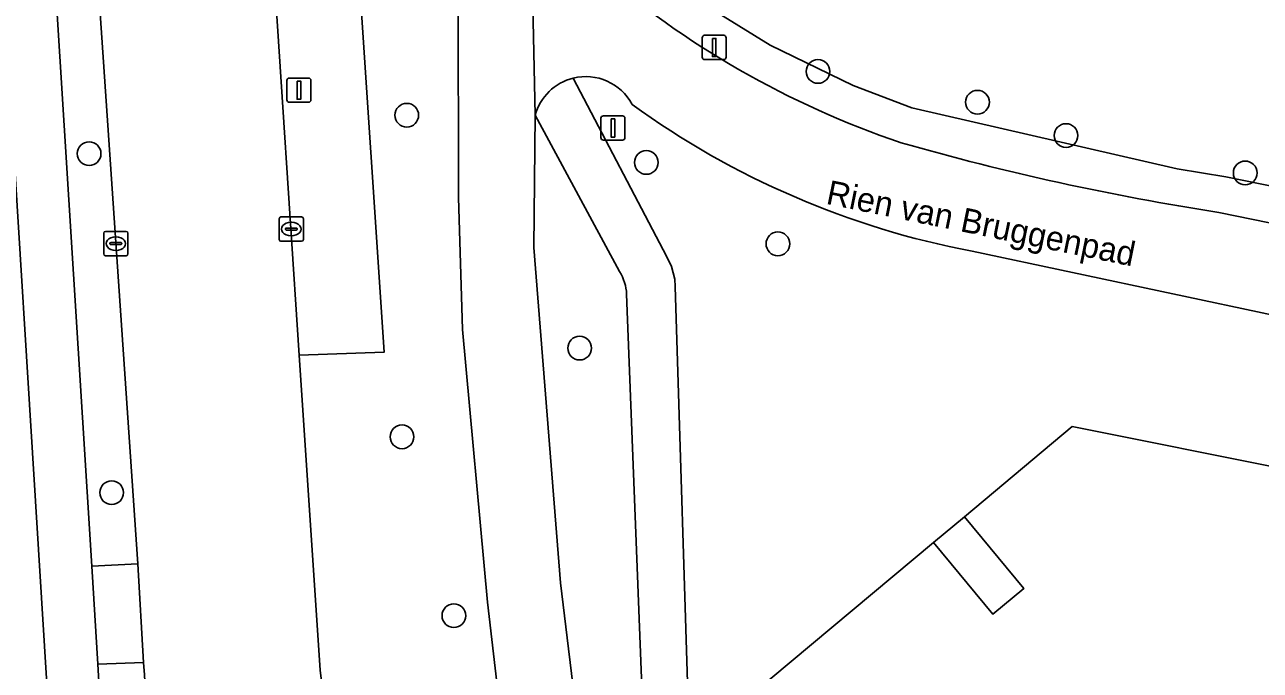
# Model space of a CAD drawing. Extents: x 157320 to 158835, y 386650 to 388491.
# Drawn here: x 157916 to 157967, y 387391.1 to 387417.7 of the extents above; entities that cross this region are included whole.
import ezdxf

# ---------------------------------------------------------------- set-up
doc = ezdxf.new("R2010")
doc.units = 0
for name, color, linetype in [('IMGEO_Berm_groen', 7, 'Continuous'), ('IMGEO_Boom', 7, 'Continuous'), ('IMGEO_Erf', 7, 'Continuous'), ('IMGEO_Fietspad_gesloten', 7, 'Continuous'), ('IMGEO_Groenvoorziening', 7, 'Continuous'), ('IMGEO_Kolk', 7, 'Continuous'), ('IMGEO_Lichtmast', 7, 'Continuous'), ('IMGEO_Loofbos', 7, 'Continuous'), ('IMGEO_Openbare_ruimte_label', 7, 'Continuous'), ('IMGEO_Pand', 7, 'Continuous'), ('IMGEO_Rijbaan_lokaal_gesloten', 7, 'Continuous'), ('IMGEO_Rijbaan_lokaal_open', 7, 'Continuous'), ('IMGEO_Verkeersbordpaal', 7, 'Continuous'), ('IMGEO_Voetpad_halfverhard', 7, 'Continuous'), ('IMGEO_Voetpad_open', 7, 'Continuous')]:
    doc.layers.add(name, color=color, linetype=linetype)

msp = doc.modelspace()

# ---------------------------------------------------------------- linework, layer by layer
at = {"layer": 'IMGEO_Berm_groen'}
for points in [[(157931.285, 387420.541), (157929.74, 387420.673), (157930.835, 387404.179), (157927.335, 387404.061), (157928.197, 387391.073)], [(157935.099, 387393.881), (157934.067, 387405.116), (157933.899, 387410.555), (157933.889, 387418.954)], [(157940.552, 387407.504), (157937.064, 387413.949), (157937.018, 387408.497), (157938.111, 387394.674), (157940.975, 387371.11)], [(157941.819, 387379.568), (157941.578, 387387.574), (157940.841, 387406.572)], [(157937.827, 387370.459), (157935.099, 387393.881)]]:
    msp.add_lwpolyline(points, dxfattribs=at)
for centre, radius, start, end in [((157938.961, 387406.5), 1.881, 2.1965, 32.2594), ((157994.397, 387399.132), 66.688, 186.94056, 202.36341)]:
    msp.add_arc(centre, radius, start, end, dxfattribs=at)
at = {"layer": 'IMGEO_Boom'}
for centre in [(157948.736, 387415.758), (157955.317, 387414.487), (157931.769, 387413.951), (157958.969, 387413.114), (157918.664, 387412.369), (157941.654, 387412.005), (157966.363, 387411.573), (157947.084, 387408.651), (157938.902, 387404.353), (157931.575, 387400.696), (157919.594, 387398.394), (157933.713, 387393.323)]:
    msp.add_circle(centre, 0.489, dxfattribs=at)
at = {"layer": 'IMGEO_Erf'}
for points in [[(157917.256, 387385.819), (157916.95, 387390.07), (157914.938, 387422.183), (157914.807, 387424.608), (157895.409, 387400.902), (157897.685, 387398.966), (157903.712, 387406.337), (157904.076, 387406.018)], [(157994.927, 387393.978), (157959.227, 387401.115), (157954.775, 387397.398), (157957.23, 387394.448), (157955.952, 387393.384), (157953.497, 387396.334), (157943.433, 387387.926), (157943.504, 387387.563), (157943.515, 387386.565), (157943.578, 387380.891)]]:
    msp.add_lwpolyline(points, dxfattribs=at)
at = {"layer": 'IMGEO_Fietspad_gesloten'}
for points in [[(157940.975, 387371.11), (157938.111, 387394.674), (157937.018, 387408.497), (157937.064, 387413.949), (157936.805, 387426.226), (157936.83, 387426.292), (157936.606, 387436.697), (157935.021, 387442.537)], [(157933.531, 387435.752), (157933.8, 387424.707), (157933.889, 387418.954), (157933.899, 387410.555), (157934.067, 387405.116), (157935.099, 387393.881), (157937.827, 387370.459)], [(157936.83, 387426.292), (157936.805, 387426.226), (157937.064, 387413.949)], [(158036.519, 387395.585), (158007.502, 387401.358), (158005.292, 387401.798), (158001.904, 387402.472), (158000, 387402.86), (157965.28, 387409.942)], [(157955.096, 387408.346), (157967.512, 387405.713), (157996.886, 387399.849), (158000, 387399.191), (158001.719, 387398.827), (158037.604, 387391.792)]]:
    msp.add_lwpolyline(points, dxfattribs=at)
for centre, radius, start, end in [((157964.288, 387448.618), 37.797, 229.1176, 251.2998), ((157939.153, 387413.377), 2.166, 103.8629, 164.696), ((157939.156, 387413.375), 2.169, 28.0921, 103.913), ((157961.601, 387442.715), 34.979, 234.0562, 259.2816), ((157981.979, 387517.417), 108.764, 254.09354, 261.16834)]:
    msp.add_arc(centre, radius, start, end, dxfattribs=at)
at = {"layer": 'IMGEO_Groenvoorziening'}
for points in [[(157965.28, 387409.942), (158000, 387402.86), (158001.904, 387402.472), (158005.292, 387401.798), (158006.052, 387403.176), (158002.2, 387403.942), (158000.3, 387404.33), (157965.56, 387411.416), (157963.557, 387411.746), (157952.604, 387414.256), (157950.186, 387415.175), (157946.758, 387416.838), (157943.532, 387418.845), (157940.464, 387421.232), (157939.912, 387421.811), (157939.492, 387422.358), (157938.986, 387423.178), (157939.026, 387420.502), (157939.55, 387420.042)], [(157938.634, 387415.48), (157942.499, 387408.116), (157942.689, 387407.713), (157942.824, 387407.198), (157942.844, 387406.887), (157943.433, 387387.926), (157953.497, 387396.334), (157954.775, 387397.398), (157959.227, 387401.115), (157994.927, 387393.978), (157997.711, 387393.383), (157998.27, 387396.514), (157998.442, 387397.48)], [(157967.512, 387405.713), (157955.096, 387408.346)], [(157920.913, 387391.391), (157919.029, 387391.321), (157919.1, 387389.879)]]:
    msp.add_lwpolyline(points, dxfattribs=at)
msp.add_lwpolyline([(157920.68, 387395.456), (157918.817, 387422.587), (157917.074, 387422.52), (157918.778, 387395.365)], close=True, dxfattribs=at)
for centre, radius, start, end in [((157964.288, 387448.618), 37.797, 229.1176, 251.2998), ((157939.156, 387413.375), 2.169, 28.0921, 103.913), ((157961.601, 387442.715), 34.979, 234.0562, 259.2816), ((157981.979, 387517.417), 108.764, 254.09354, 261.16834), ((157961.596, 387393.564), 40.741, 183.0574, 194.496)]:
    msp.add_arc(centre, radius, start, end, dxfattribs=at)
at = {"layer": 'IMGEO_Kolk'}
for p, q in [((157926.505, 387408.833), (157926.505, 387409.685)), ((157926.58, 387409.759), (157927.432, 387409.759)), ((157927.506, 387409.685), (157927.506, 387408.833)), ((157919.267, 387408.236), (157919.267, 387409.088)), ((157919.342, 387409.162), (157920.194, 387409.162)), ((157920.268, 387409.088), (157920.268, 387408.236)), ((157926.764, 387409.253), (157926.764, 387409.265)), ((157927.202, 387409.216), (157926.804, 387409.216)), ((157926.807, 387409.302), (157927.205, 387409.302)), ((157926.993, 387409.539), (157927.018, 387409.539)), ((157927.248, 387409.265), (157927.248, 387409.253)), ((157919.526, 387408.656), (157919.526, 387408.668)), ((157919.964, 387408.619), (157919.566, 387408.619)), ((157919.569, 387408.705), (157919.967, 387408.705)), ((157919.755, 387408.942), (157919.78, 387408.942)), ((157920.01, 387408.668), (157920.01, 387408.656)), ((157927.432, 387408.759), (157926.58, 387408.759)), ((157927.016, 387408.979), (157926.991, 387408.979)), ((157920.194, 387408.162), (157919.342, 387408.162)), ((157919.778, 387408.382), (157919.753, 387408.382))]:
    msp.add_line(p, q, dxfattribs=at)
for points in [[(157926.505, 387408.833), (157926.505, 387409.685)], [(157926.58, 387409.759), (157927.432, 387409.759)], [(157927.506, 387409.685), (157927.506, 387408.833)], [(157919.267, 387408.236), (157919.267, 387409.088)], [(157919.342, 387409.162), (157920.194, 387409.162)], [(157920.268, 387409.088), (157920.268, 387408.236)], [(157927.432, 387408.759), (157926.58, 387408.759)], [(157920.194, 387408.162), (157919.342, 387408.162)]]:
    msp.add_lwpolyline(points, dxfattribs=at)
for centre, radius, start, end in [((157926.582, 387409.683), 0.0765, 91.552, 178.448), ((157926.582, 387409.683), 0.0765, 91.552, 178.448), ((157927.43, 387409.683), 0.0765, 1.552, 88.448), ((157927.43, 387409.683), 0.0765, 1.552, 88.448), ((157919.344, 387409.086), 0.0765, 91.552, 178.448), ((157919.344, 387409.086), 0.0765, 91.552, 178.448), ((157920.192, 387409.086), 0.0765, 1.552, 88.448), ((157920.192, 387409.086), 0.0765, 1.552, 88.448), ((157926.804, 387409.262), 0.0403, 85.8775, 175.7526), ((157926.801, 387409.252), 0.0366, 178.938, 274.7102), ((157927.205, 387409.259), 0.043, 264.8664, 352.4533), ((157927.209, 387409.264), 0.0386, 1.7309, 96.639), ((157919.566, 387408.665), 0.0403, 85.8775, 175.7526), ((157919.563, 387408.655), 0.0366, 178.938, 274.7102), ((157919.967, 387408.662), 0.043, 264.8664, 352.4533), ((157919.971, 387408.667), 0.0386, 1.7309, 96.639), ((157926.582, 387408.835), 0.0765, 181.552, 268.448), ((157926.582, 387408.835), 0.0765, 181.552, 268.448), ((157927.43, 387408.835), 0.0765, 271.552, 358.448), ((157927.43, 387408.835), 0.0765, 271.552, 358.448), ((157919.344, 387408.238), 0.0765, 181.552, 268.448), ((157919.344, 387408.238), 0.0765, 181.552, 268.448), ((157920.192, 387408.238), 0.0765, 271.552, 358.448), ((157920.192, 387408.238), 0.0765, 271.552, 358.448)]:
    msp.add_arc(centre, radius, start, end, dxfattribs=at)
for centre, major_axis, ratio, start_param, end_param in [((157926.992, 387409.259), (-0.387, 0.002), 0.722429, 4.712389, 7.853982), ((157927.017, 387409.259), (-0.39, 0.002), 0.717154, 1.570796, 4.712389), ((157919.754, 387408.662), (-0.387, 0.002), 0.722429, 4.712389, 7.853982), ((157919.779, 387408.662), (-0.39, 0.002), 0.717154, 1.570796, 4.712389)]:
    msp.add_ellipse(centre, major_axis=major_axis, ratio=ratio, start_param=start_param, end_param=end_param, dxfattribs=at)
at = {"layer": 'IMGEO_Lichtmast'}
for p, q in [((157944.058, 387417.247), (157944.848, 387417.247)), ((157944.848, 387417.247), (157944.058, 387417.247)), ((157943.958, 387416.347), (157943.958, 387417.147)), ((157943.958, 387417.147), (157943.958, 387416.347)), ((157944.948, 387417.147), (157944.948, 387416.347)), ((157944.948, 387416.347), (157944.948, 387417.147)), ((157944.848, 387416.247), (157944.058, 387416.247)), ((157944.058, 387416.247), (157944.848, 387416.247)), ((157926.824, 387414.585), (157926.824, 387415.385)), ((157926.824, 387415.385), (157926.824, 387414.585)), ((157926.924, 387415.485), (157927.714, 387415.485)), ((157927.714, 387415.485), (157926.924, 387415.485)), ((157927.814, 387415.385), (157927.814, 387414.585)), ((157927.814, 387414.585), (157927.814, 387415.385)), ((157927.714, 387414.485), (157926.924, 387414.485)), ((157926.924, 387414.485), (157927.714, 387414.485))]:
    msp.add_line(p, q, dxfattribs=at)
for points in [[(157944.378, 387417.122), (157944.528, 387417.122), (157944.528, 387416.372), (157944.378, 387416.372), (157944.378, 387417.122)], [(157927.244, 387415.36), (157927.394, 387415.36), (157927.394, 387414.61), (157927.244, 387414.61), (157927.244, 387415.36)]]:
    msp.add_lwpolyline(points, dxfattribs=at)
for centre, start, end in [((157944.058, 387417.147), 90, 180), ((157944.058, 387417.147), 90, 180), ((157944.848, 387417.147), 0, 90), ((157944.848, 387417.147), 360, 90), ((157944.058, 387416.347), 180, 270), ((157944.058, 387416.347), 180, 270), ((157944.848, 387416.347), 270, 0), ((157944.848, 387416.347), 270, 0), ((157926.924, 387415.385), 90, 180), ((157926.924, 387415.385), 90, 180), ((157927.714, 387415.385), 0, 90), ((157927.714, 387415.385), 360, 90), ((157926.924, 387414.585), 180, 270), ((157926.924, 387414.585), 180, 270), ((157927.714, 387414.585), 270, 0), ((157927.714, 387414.585), 270, 0)]:
    msp.add_arc(centre, 0.1, start, end, dxfattribs=at)
at = {"layer": 'IMGEO_Loofbos'}
msp.add_lwpolyline([(157982.475, 387437.916), (157938.912, 387428.24), (157938.986, 387423.178), (157939.492, 387422.358), (157939.912, 387421.811), (157940.464, 387421.232), (157943.532, 387418.845), (157946.758, 387416.838), (157950.186, 387415.175), (157952.604, 387414.256), (157963.557, 387411.746), (157965.56, 387411.416), (158000.3, 387404.33), (158002.2, 387403.942), (158006.052, 387403.176), (158019.172, 387426.13)], dxfattribs=at)
at = {"layer": 'IMGEO_Pand'}
msp.add_lwpolyline([(157954.775, 387397.398), (157953.497, 387396.334), (157955.952, 387393.384), (157957.23, 387394.448)], close=True, dxfattribs=at)
at = {"layer": 'IMGEO_Rijbaan_lokaal_gesloten'}
for points in [[(157917.375, 387445.716), (157918.67, 387424.945), (157918.817, 387422.587), (157920.68, 387395.456), (157920.913, 387391.391)], [(157928.197, 387391.073), (157927.335, 387404.061), (157926.212, 387420.974), (157925.687, 387428.875), (157924.709, 387443.59)]]:
    msp.add_lwpolyline(points, dxfattribs=at)
for centre, radius, start, end in [((157961.596, 387393.564), 40.741, 183.0574, 194.496), ((157994.397, 387399.132), 66.688, 186.94056, 202.36341)]:
    msp.add_arc(centre, radius, start, end, dxfattribs=at)
at = {"layer": 'IMGEO_Rijbaan_lokaal_open'}
msp.add_lwpolyline([(157926.212, 387420.974), (157927.335, 387404.061), (157930.835, 387404.179), (157929.74, 387420.673)], close=True, dxfattribs=at)
at = {"layer": 'IMGEO_Verkeersbordpaal'}
for p, q in [((157939.782, 387413.028), (157939.782, 387413.828)), ((157939.782, 387413.828), (157939.782, 387413.028)), ((157939.882, 387413.928), (157940.672, 387413.928)), ((157940.672, 387413.928), (157939.882, 387413.928)), ((157940.772, 387413.828), (157940.772, 387413.028)), ((157940.772, 387413.028), (157940.772, 387413.828)), ((157940.672, 387412.928), (157939.882, 387412.928)), ((157939.882, 387412.928), (157940.672, 387412.928))]:
    msp.add_line(p, q, dxfattribs=at)
msp.add_lwpolyline([(157940.202, 387413.803), (157940.352, 387413.803), (157940.352, 387413.053), (157940.202, 387413.053), (157940.202, 387413.803)], dxfattribs=at)
for centre, start, end in [((157939.882, 387413.828), 90, 180), ((157939.882, 387413.828), 90, 180), ((157940.672, 387413.828), 0, 90), ((157940.672, 387413.828), 360, 90), ((157939.882, 387413.028), 180, 270), ((157939.882, 387413.028), 180, 270), ((157940.672, 387413.028), 270, 0), ((157940.672, 387413.028), 270, 0)]:
    msp.add_arc(centre, 0.1, start, end, dxfattribs=at)
at = {"layer": 'IMGEO_Voetpad_halfverhard'}
for points in [[(157940.841, 387406.572), (157941.578, 387387.574), (157943.504, 387387.563), (157943.433, 387387.926), (157942.844, 387406.887), (157942.824, 387407.198), (157942.689, 387407.713), (157942.499, 387408.116), (157938.634, 387415.48)], [(157937.064, 387413.949), (157940.552, 387407.504)]]:
    msp.add_lwpolyline(points, dxfattribs=at)
for centre, radius, start, end in [((157939.153, 387413.377), 2.166, 103.8629, 164.696), ((157938.961, 387406.5), 1.881, 2.1965, 32.2594)]:
    msp.add_arc(centre, radius, start, end, dxfattribs=at)
at = {"layer": 'IMGEO_Voetpad_open'}
for points in [[(157917.074, 387422.52), (157918.817, 387422.587), (157918.67, 387424.945), (157917.209, 387424.965), (157914.8, 387424.913), (157914.807, 387424.608), (157914.938, 387422.183), (157916.95, 387390.07), (157917.256, 387385.819)], [(157919.1, 387389.879), (157919.029, 387391.321), (157918.778, 387395.365), (157917.074, 387422.52)]]:
    msp.add_lwpolyline(points, dxfattribs=at)
msp.add_lwpolyline([(157920.68, 387395.456), (157918.778, 387395.365), (157919.029, 387391.321), (157920.913, 387391.391)], close=True, dxfattribs=at)

# ---------------------------------------------------------------- texts
at = {"layer": 'IMGEO_Openbare_ruimte_label'}
msp.add_text('Rien van Bruggenpad', height=1, rotation=348.4654, dxfattribs=at).set_placement((157949.03, 387410.306))

doc.saveas('drawing.dxf')
